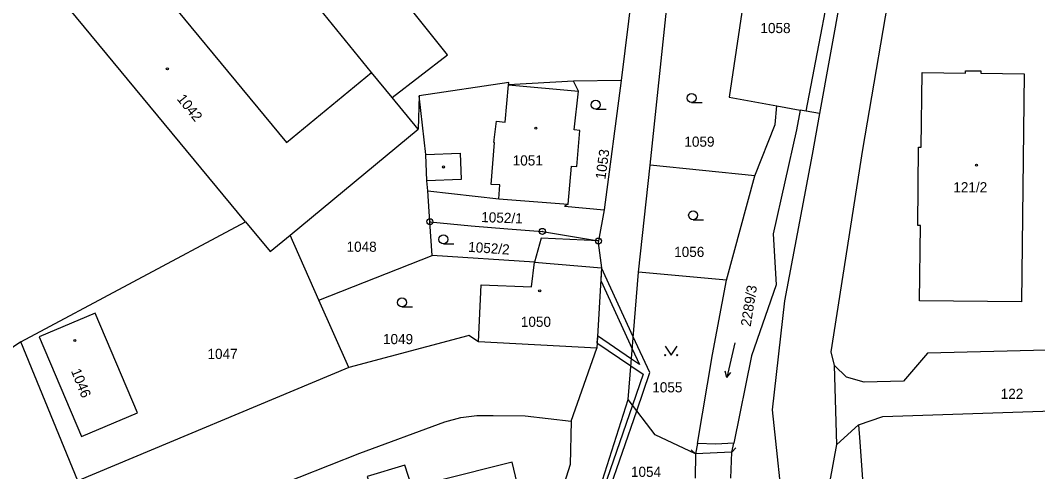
# Model space of a CAD drawing. Extents: x -504988 to -494607, y -1123820 to -1114018.
# Drawn here: x -497686 to -497515.3, y -1119921.1 to -1119845.4 of the extents above; entities that cross this region are included whole.
import ezdxf

# ---------------------------------------------------------------- set-up
doc = ezdxf.new("R2010")
doc.units = 0
for name, color, linetype in [('Hranice parcel', 7, 'Continuous'), ('Parcelní čísla', 7, 'Continuous'), ('Vnitřní kresba', 7, 'Continuous'), ('Věcná břemena k části', 7, 'Continuous'), ('Značky bodu BP', 7, 'Continuous'), ('Značky budov', 7, 'Continuous'), ('Značky kultur', 7, 'Continuous')]:
    doc.layers.add(name, color=color, linetype=linetype)

msp = doc.modelspace()

# ---------------------------------------------------------------- linework, layer by layer
at = {"layer": 'Hranice parcel'}
for p, q in [((-497627.11, -1119854.11), (-497658.84, -1119814.66)), ((-497580.32, -1119869.66), (-497576.53, -1119833.54)), ((-497623.61, -1119858.34), (-497627.11, -1119854.11)), ((-497585.22, -1119855.48), (-497593.2, -1119855.6)), ((-497585.22, -1119855.48), (-497588.03, -1119877.19)), ((-497619.23, -1119863.65), (-497623.61, -1119858.34)), ((-497619.1, -1119858.02), (-497619.23, -1119863.65)), ((-497617.96, -1119867.89), (-497619.1, -1119858.02)), ((-497559.08, -1119859.71), (-497555.15, -1119860.42)), ((-497554.16, -1119860.6), (-497555.15, -1119860.42)), ((-497551.93, -1119861.01), (-497554.16, -1119860.6)), ((-497640.74, -1119881.41), (-497619.23, -1119863.65)), ((-497582.31, -1119887.64), (-497580.32, -1119869.66)), ((-497562.76, -1119871.49), (-497580.32, -1119869.66)), ((-497567.55, -1119888.98), (-497562.76, -1119871.49)), ((-497617.29, -1119879.16), (-497617.66, -1119873.99)), ((-497588.03, -1119877.19), (-497589.01, -1119882.4)), ((-497685.93, -1119899.33), (-497648.21, -1119879.16)), ((-497616.89, -1119884.86), (-497617.29, -1119879.16)), ((-497635.93, -1119892.31), (-497640.74, -1119881.41)), ((-497635.93, -1119892.31), (-497616.89, -1119884.86)), ((-497599.75, -1119885.97), (-497616.89, -1119884.86)), ((-497584.01, -1119909.03), (-497582.31, -1119887.64)), ((-497567.55, -1119888.98), (-497582.31, -1119887.64)), ((-497630.91, -1119903.66), (-497635.93, -1119892.31)), ((-497685.93, -1119899.33), (-497721.53, -1119923.01)), ((-497676.35, -1119922.64), (-497685.93, -1119899.33)), ((-497589.31, -1119900.4), (-497609.16, -1119899.34)), ((-497593.59, -1119912.66), (-497589.31, -1119900.4)), ((-497630.91, -1119903.66), (-497676.35, -1119922.64)), ((-497549, -1119916.55), (-497549.43, -1119903.28)), ((-497589.39, -1119925.88), (-497584.01, -1119909.03)), ((-497549, -1119916.55), (-497545.41, -1119913.28)), ((-497572.41, -1119916.37), (-497572.71, -1119918.13)), ((-497566.62, -1119917.83), (-497566.32, -1119916.36)), ((-497572.71, -1119918.13), (-497572.79, -1119922.23)), ((-497566.82, -1119922.21), (-497566.62, -1119917.83))]:
    msp.add_line(p, q, dxfattribs=at)
for points in [[(-497577.03, -1119787.39), (-497579.18, -1119806.51), (-497585.22, -1119855.48)], [(-497623.61, -1119858.34), (-497614.36, -1119851.15), (-497640.89, -1119817.86), (-497637.6, -1119815.33), (-497645.25, -1119805.79), (-497648.54, -1119808.39), (-497649.41, -1119807.26)], [(-497549.43, -1119903.28), (-497549.99, -1119901.01), (-497544.66, -1119867.07), (-497539.37, -1119835.88), (-497538.51, -1119832.41), (-497534.22, -1119818.76)], [(-497544.06, -1119821.1), (-497546.49, -1119831.02), (-497551.93, -1119861.01)], [(-497554.16, -1119860.6), (-497548.54, -1119831.11), (-497548.96, -1119830.88), (-497548.35, -1119827.53)], [(-497648.21, -1119879.16), (-497678.97, -1119841.91), (-497678.8, -1119841.77), (-497681.19, -1119838.87), (-497671.65, -1119830.9), (-497669.21, -1119833.85), (-497668.38, -1119833.16), (-497641.36, -1119865.88), (-497627.11, -1119854.11)], [(-497576.53, -1119833.54), (-497572.14, -1119834.51), (-497564.2, -1119838.67), (-497567.09, -1119858.25), (-497559.08, -1119859.71)], [(-497518.07, -1119892.63), (-497535.15, -1119892.45), (-497535, -1119879.82), (-497535.42, -1119879.81), (-497535.3, -1119866.67), (-497534.88, -1119866.67), (-497534.7, -1119854.14), (-497527.46, -1119854.24), (-497527.44, -1119853.82), (-497524.87, -1119853.84), (-497524.87, -1119854.26), (-497517.62, -1119854.32), (-497518.07, -1119892.63)], [(-497593.2, -1119855.6), (-497604.1, -1119856.18), (-497604.07, -1119855.78), (-497619.1, -1119858.02)], [(-497594.1, -1119876.2), (-497593.55, -1119869.82), (-497592.65, -1119869.88), (-497592.14, -1119863.88), (-497593.08, -1119863.72), (-497592.38, -1119857.25), (-497593.2, -1119855.6)], [(-497562.76, -1119871.49), (-497559.37, -1119862.83), (-497559.08, -1119859.71)], [(-497555.15, -1119860.42), (-497555.8, -1119863.76), (-497559.71, -1119881.19), (-497559.19, -1119889.75), (-497563.31, -1119901.66), (-497566.32, -1119916.36)], [(-497551.93, -1119861.01), (-497553.18, -1119867.9), (-497557.81, -1119892.43), (-497559.88, -1119910.71), (-497557.79, -1119930.23), (-497551.16, -1119958.99)], [(-497617.66, -1119873.99), (-497617.78, -1119872.29), (-497617.96, -1119867.89)], [(-497617.66, -1119873.99), (-497605.7, -1119875.32), (-497594.1, -1119876.2)], [(-497594.1, -1119876.2), (-497594.72, -1119876.58), (-497588.03, -1119877.19)], [(-497648.21, -1119879.16), (-497644.07, -1119884.16), (-497640.74, -1119881.41)], [(-497617.29, -1119879.16), (-497610.37, -1119879.85), (-497604.24, -1119880.35), (-497598.42, -1119880.79), (-497589.01, -1119882.4)], [(-497589.01, -1119882.4), (-497598.6, -1119881.91), (-497599.75, -1119885.97)], [(-497589.01, -1119882.4), (-497589.07, -1119882.7), (-497588.49, -1119886.89), (-497589.31, -1119900.4)], [(-497609.16, -1119899.34), (-497608.7, -1119889.78), (-497600.22, -1119890.12), (-497599.75, -1119885.97)], [(-497572.41, -1119916.37), (-497569.87, -1119901.47), (-497567.55, -1119888.98)], [(-497682.85, -1119898.5), (-497675.73, -1119915.22), (-497666.34, -1119911.23), (-497673.46, -1119894.5), (-497682.85, -1119898.5)], [(-497609.16, -1119899.34), (-497610.77, -1119898.24), (-497610.95, -1119898.31), (-497630.91, -1119903.66)], [(-497469.01, -1119898.91), (-497470.46, -1119902.39), (-497473.6, -1119903.53), (-497493.42, -1119904.33), (-497497.99, -1119902.59), (-497500.27, -1119900.26), (-497504.48, -1119900.23), (-497506.78, -1119904.74), (-497509.76, -1119904.85), (-497513.78, -1119900.74), (-497533.79, -1119901.22), (-497537.82, -1119905.91), (-497544.42, -1119906.11), (-497547.4, -1119905.23), (-497549.43, -1119903.28)], [(-497572.71, -1119918.13), (-497579.48, -1119914.94), (-497584.01, -1119909.03)], [(-497545.41, -1119913.28), (-497541.32, -1119911.85), (-497477.49, -1119909.75), (-497474.11, -1119911.11), (-497471.27, -1119913.46), (-497469.35, -1119917.79)], [(-497649.42, -1119926.05), (-497629.04, -1119918.03), (-497614.79, -1119912.73), (-497612.11, -1119912.04), (-497609.4, -1119911.69), (-497606.69, -1119911.67), (-497601.29, -1119911.73), (-497593.59, -1119912.66)], [(-497593.59, -1119912.66), (-497593.75, -1119919.9), (-497596.79, -1119929.47)], [(-497545.41, -1119913.28), (-497545.14, -1119916.1), (-497544.16, -1119930.25)], [(-497566.32, -1119916.36), (-497569.31, -1119916.48), (-497572.41, -1119916.37)], [(-497361.47, -1120198.15), (-497379.18, -1120188.07), (-497390.17, -1120181.08), (-497404.66, -1120166.97), (-497432.14, -1120134.02), (-497444.01, -1120121.79), (-497482.73, -1120082.55), (-497496.71, -1120066.8), (-497506.79, -1120050.6), (-497516.8, -1120031.46), (-497530, -1120003.91), (-497534.36, -1119992.68), (-497542.39, -1119962.44), (-497548.38, -1119937.23), (-497550.16, -1119922.65), (-497549, -1119916.55)], [(-497600.84, -1119930.57), (-497603.46, -1119919.5), (-497615.72, -1119922.58), (-497620.36, -1119923.52), (-497621.5, -1119920.03), (-497627.8, -1119921.92), (-497626.6, -1119925.91), (-497626.37, -1119928.81)]]:
    msp.add_lwpolyline(points, dxfattribs=at)
at = {"layer": 'Vnitřní kresba'}
for p, q in [((-497604.68, -1119862.43), (-497604.1, -1119856.18)), ((-497604.1, -1119856.18), (-497592.38, -1119857.25)), ((-497606.57, -1119865.86), (-497606.14, -1119862.31)), ((-497606.14, -1119862.31), (-497604.68, -1119862.43)), ((-497606.99, -1119872.91), (-497606.47, -1119865.87)), ((-497606.47, -1119865.87), (-497606.57, -1119865.86)), ((-497617.96, -1119867.89), (-497612.21, -1119867.67)), ((-497612.21, -1119867.67), (-497612.04, -1119872.07)), ((-497612.04, -1119872.07), (-497617.78, -1119872.29)), ((-497605.54, -1119872.97), (-497606.99, -1119872.91)), ((-497605.7, -1119875.32), (-497605.54, -1119872.97)), ((-497599.75, -1119885.97), (-497588.49, -1119886.89)), ((-497573.45, -1119917.46), (-497572.71, -1119918.13)), ((-497566.62, -1119917.83), (-497572.71, -1119918.13)), ((-497565.95, -1119917.09), (-497566.62, -1119917.83))]:
    msp.add_line(p, q, dxfattribs=at)
at = {"layer": 'Věcná břemena k části'}
msp.add_lwpolyline([(-497582.59, -1119910.89), (-497580.39, -1119904.5), (-497583.17, -1119898.47), (-497588.49, -1119886.89), (-497588.62, -1119889.02), (-497583.33, -1119900.51), (-497582.13, -1119903.11), (-497583.47, -1119902.21), (-497589.18, -1119898.34), (-497589.26, -1119899.5), (-497583.56, -1119903.35), (-497581.53, -1119904.73), (-497583.32, -1119909.93), (-497588.67, -1119925.49), (-497587.37, -1119924.79)], close=True, dxfattribs=at)
at = {"layer": 'Značky bodu BP'}
for centre, radius in [((-497617.29, -1119879.16), 0.5), ((-497617.29, -1119879.16), 0.0303), ((-497598.42, -1119880.79), 0.5), ((-497598.42, -1119880.79), 0.0303), ((-497589.01, -1119882.4), 0.5), ((-497589.01, -1119882.4), 0.0303)]:
    msp.add_circle(centre, radius, dxfattribs=at)
at = {"layer": 'Značky budov'}
for centre in [(-497661.33, -1119853.5), (-497599.51, -1119863.46), (-497615, -1119869.98), (-497525.6, -1119869.67), (-497598.87, -1119890.76), (-497676.84, -1119899.09)]:
    msp.add_circle(centre, 0.175, dxfattribs=at)
at = {"layer": 'Značky kultur'}
for p, q in [((-497573.39, -1119859.16), (-497571.64, -1119859.16)), ((-497589.47, -1119860.29), (-497587.72, -1119860.29)), ((-497573.13, -1119878.83), (-497571.38, -1119878.83)), ((-497615.02, -1119882.88), (-497613.27, -1119882.88)), ((-497621.98, -1119893.46), (-497620.23, -1119893.46)), ((-497566.14, -1119899.47), (-497567.49, -1119905.32)), ((-497567.49, -1119905.32), (-497567.76, -1119904.25)), ((-497567.49, -1119905.32), (-497566.78, -1119904.48))]:
    msp.add_line(p, q, dxfattribs=at)
msp.add_lwpolyline([(-497577.81, -1119900.06), (-497576.81, -1119901.56), (-497575.81, -1119900.06)], dxfattribs=at)
for centre, radius in [((-497573.39, -1119858.41), 0.75), ((-497589.47, -1119859.54), 0.75), ((-497573.13, -1119878.08), 0.75), ((-497615.02, -1119882.13), 0.75), ((-497621.98, -1119892.71), 0.75), ((-497577.81, -1119901.56), 0.1), ((-497575.81, -1119901.56), 0.1)]:
    msp.add_circle(centre, radius, dxfattribs=at)

# ---------------------------------------------------------------- texts
at = {"layer": 'Parcelní čísla'}
for s, p in [('1058', (-497561.84, -1119847.51)), ('1059', (-497574.6, -1119866.58)), ('1051', (-497603.4, -1119869.73)), ('121/2', (-497529.48, -1119874.23)), ('1048', (-497631.27, -1119884.21)), ('1056', (-497576.31, -1119885.08)), ('1050', (-497602.03, -1119896.81)), ('1049', (-497625.16, -1119899.71)), ('1047', (-497654.6, -1119902.2)), ('1055', (-497579.98, -1119907.81)), ('122', (-497521.53, -1119908.9)), ('1054', (-497583.56, -1119921.99))]:
    msp.add_text(s, height=1.7, dxfattribs=at).set_placement(p)
for s, rotation, p in [('1042', 309, (-497659.82, -1119858.59)), ('1053', 82, (-497587.86, -1119872.14)), ('1052/1', 358, (-497608.7, -1119879.22)), ('1052/2', 356, (-497610.91, -1119884.21)), ('2289/3', 81, (-497563.48, -1119896.84)), ('1046', 292, (-497677.53, -1119904.21))]:
    msp.add_text(s, height=1.7, rotation=rotation, dxfattribs=at).set_placement(p)

doc.saveas('drawing.dxf')
